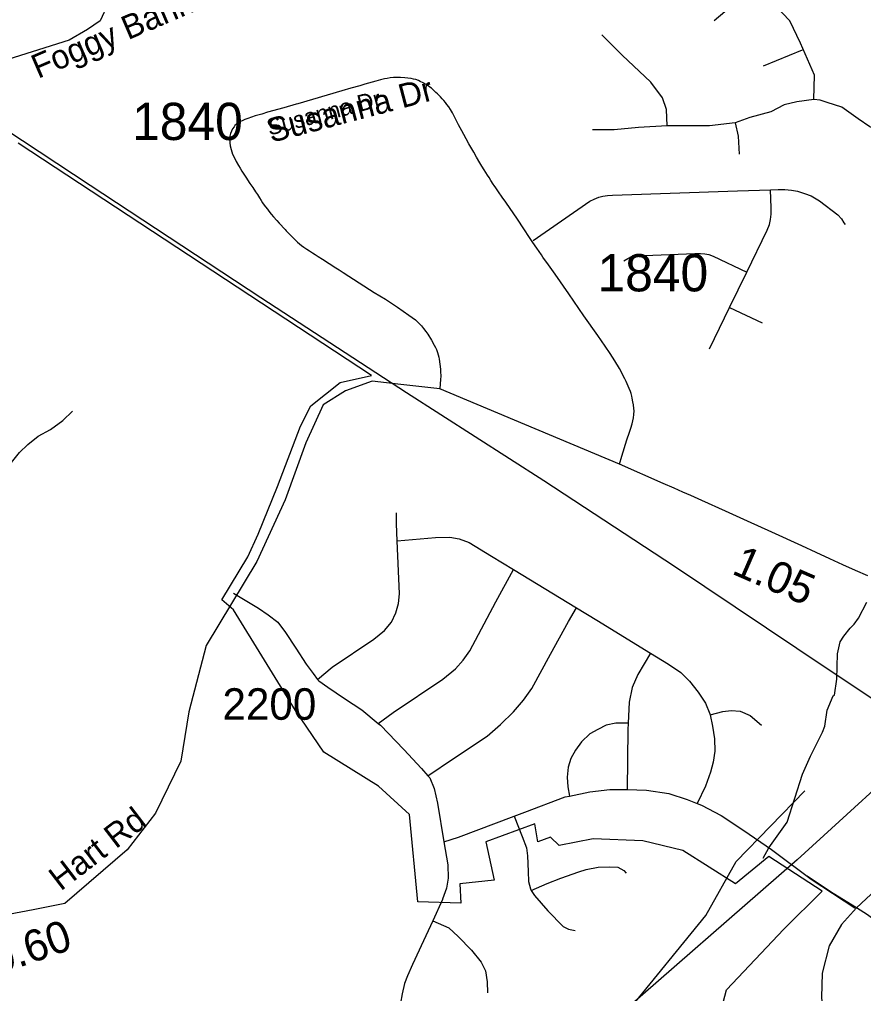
# Model space of a CAD drawing. Extents: x 1383679 to 1536984, y 460658 to 651027.
# Drawn here: x 1410692 to 1414038, y 579091 to 582955 of the extents above; entities that cross this region are included whole.
import ezdxf

# ---------------------------------------------------------------- set-up
doc = ezdxf.new("R2010")
doc.units = 0
for name, color, linetype in [('Default', 7, 'Continuous'), ('Exist Boundary Political City Limit New', 7, 'Continuous'), ('Exist Hydrographic Creek Single Shore', 7, 'Continuous'), ('Exist Hydrographic Misc Water Feature', 7, 'Continuous'), ('Exist Road Non-System Secondary Historical Number Label', 7, 'Continuous'), ('Exist Road Non-System Type 51', 7, 'Continuous'), ('Exist Road Non-System Type 51 Label', 7, 'Continuous'), ('Exist Road Secondary Mileage Hundredths English Label', 7, 'Continuous'), ('Exist Road Secondary Type 51 Attributed', 7, 'Continuous'), ('Exist Road Secondary Type 51 Label', 7, 'Continuous'), ('Exist Road Secondary Type 51 Number Label', 7, 'Continuous'), ('Exist Utilities Electrical Transmission Line', 7, 'Continuous'), ('Map Preparation Boundary City Limit Buffer Line', 7, 'Continuous')]:
    doc.layers.add(name, color=color, linetype=linetype)

msp = doc.modelspace()

# ---------------------------------------------------------------- linework, layer by layer
at = {"layer": 'Exist Boundary Political City Limit New'}
msp.add_lwpolyline([(1413429.2, 578856.1), (1413495.5, 579105.6), (1413722.9, 579346.3), (1413874.4, 579496.3), (1413662.9, 579634.4), (1413530.8, 579525.7), (1413322.2, 579657.9), (1413163.6, 579696.1), (1412966.9, 579705), (1412831.9, 579678.5), (1412796.6, 579710.9), (1412746.8, 579693.2), (1412735, 579763.8), (1412541.1, 579693.2), (1412573.5, 579540.4), (1412438.4, 579525.7), (1412441.2, 579449.3), (1412271, 579455.2), (1412238.6, 579801.7), (1412115.4, 579913.4), (1411898, 580048.6), (1411786.5, 580213.1), (1411539.9, 580613.2), (1411493.8, 580652.7), (1411596.6, 580822.5), (1411638.2, 580913.5), (1411714.8, 581101.7), (1411805.8, 581341.6), (1411847.4, 581422.2), (1411963.5, 581514.7), (1412087.5, 581542.8), (1410686, 582464.2)], dxfattribs=at)
at = {"layer": 'Exist Hydrographic Creek Single Shore'}
msp.add_lwpolyline([(1413104.6, 579022.4), (1413412.6, 579400.2), (1413533.6, 579614.4), (1413805.6, 579894.5)], dxfattribs=at)
at = {"layer": 'Exist Hydrographic Misc Water Feature'}
for points in [[(1410655.4, 581190.5), (1410692.5, 581237.6), (1410725.2, 581268.8), (1410766, 581301.8), (1410814.6, 581328.7), (1410863.4, 581363.5), (1410902.3, 581400.6)], [(1413639.8, 579627.7), (1413662.8, 579668.5), (1413735.8, 579770.7), (1413796.1, 579961.2), (1413827.8, 580032.4), (1413875.8, 580127.3), (1413884.5, 580151), (1413893.9, 580214.8), (1413917.7, 580271.3), (1413923.2, 580274.1), (1413932.6, 580337.8), (1413934.9, 580437.8), (1413946, 580485.4), (1413960.5, 580509.1), (1413985.2, 580540.5), (1414001.6, 580556.1), (1414018.1, 580579.7), (1414051.6, 580642.9)]]:
    msp.add_lwpolyline(points, dxfattribs=at)
at = {"layer": 'Exist Road Non-System Type 51'}
for p, q in [((1413641.6, 582770.8), (1413796.4, 582833.8)), ((1413539.2, 582274.7), (1413668.9, 582279.2)), ((1413507.1, 581811.9), (1413575, 581951.9)), ((1413427.6, 581647.8), (1413507.1, 581811.9)), ((1413507.1, 581811.9), (1413636.9, 581751.3)), ((1412650.4, 580773.4), (1412900.5, 580620.8)), ((1412369, 579463.4), (1412330.5, 579379.3))]:
    msp.add_line(p, q, dxfattribs=at)
for points in [[(1413841.4, 582637.4), (1413844.5, 582733.3), (1413788.8, 582860.1), (1413745.5, 582949.8), (1413689.9, 583008.6), (1413662.1, 583024.1), (1413591, 583039.5), (1413513.7, 583005.5), (1413445.7, 582949.8)], [(1411042.6, 583015), (1411011.7, 582949.5), (1410961.7, 582914.8), (1410888.5, 582872.4), (1410422.5, 582725.9), (1410183.7, 582637.3), (1410018.1, 582579.4), (1409933.4, 582552.5)], [(1413260.2, 582532.2), (1413257.1, 582597.2), (1413241.7, 582643.6), (1413195.3, 582705.4), (1413080.9, 582813.7), (1413000.6, 582894.1)], [(1413070.9, 581191.2), (1413079.6, 581222.8), (1413100, 581287.8), (1413110.4, 581317.6), (1413115.5, 581333.6), (1413120.5, 581350.4), (1413123.8, 581363.2), (1413125.8, 581374.9), (1413127.4, 581388.1), (1413128.3, 581402.7), (1413127.8, 581411.9), (1413126.2, 581425.9), (1413124.3, 581438.2), (1413121.5, 581452.9), (1413119.5, 581460.5), (1413116.6, 581470.6), (1413113.8, 581478.3), (1413109.1, 581490.4), (1413104.8, 581500.6), (1413100.9, 581509.6), (1413096.6, 581519), (1413091.6, 581529.2), (1413070.3, 581570.1), (1413052.4, 581601.2), (1413034.4, 581629.2), (1413013.5, 581659.4), (1412984.6, 581700.9), (1412929.3, 581778.8), (1412869.6, 581866.2), (1412816, 581944.1), (1412789.8, 581980.9), (1412767.4, 582011.7), (1412761.1, 582020.7), (1412751.9, 582033.7), (1412742.7, 582047.2), (1412727.2, 582069.9), (1412713.9, 582089.4), (1412692, 582123.7), (1412666, 582162.7), (1412619.9, 582229.6), (1412605.6, 582250.1), (1412590.9, 582271), (1412580.1, 582286.4), (1412573.7, 582295.5), (1412569.5, 582301.9), (1412560.7, 582315.8), (1412553.4, 582327.3), (1412546.8, 582337.7), (1412540.7, 582347.3), (1412533.8, 582358.8), (1412524.9, 582373.4), (1412517.6, 582386.1), (1412504.2, 582408.4), (1412492.7, 582427.9), (1412485, 582441.8), (1412473.8, 582461.1), (1412462.3, 582481), (1412453.5, 582497.8), (1412446, 582512.3), (1412432.9, 582536.1), (1412421.8, 582558.4), (1412414, 582573.6), (1412408.5, 582583.8), (1412400.3, 582597.5), (1412393.5, 582607.9), (1412386.8, 582617.8), (1412381.4, 582624.8), (1412374.5, 582633.2), (1412368.3, 582640.2), (1412361.3, 582647.5), (1412354.8, 582654.8), (1412349.4, 582660.2), (1412343.2, 582665.6), (1412334.3, 582673.4), (1412325.1, 582681.5), (1412319.3, 582685.7), (1412311.9, 582691.1), (1412304.2, 582696.5), (1412291.9, 582703.8), (1412280.9, 582709), (1412274.3, 582712.3), (1412263.9, 582716.2), (1412253.9, 582718.5), (1412245.2, 582720.4), (1412232.2, 582722.1), (1412219.3, 582723.3), (1412203, 582724), (1412186.8, 582724.2), (1412174.9, 582723.8), (1412162, 582722.7), (1412149.7, 582720.8), (1412138.9, 582718.9), (1412123, 582715.4), (1412104.3, 582710.4), (1412089.7, 582706.1), (1412075.4, 582701.9), (1412061.1, 582697.7), (1412041.7, 582691.8), (1412005.4, 582681.8), (1411969.5, 582671.8)], [(1413070.9, 581191.2), (1413079.6, 581222.8), (1413100, 581287.8), (1413110.4, 581317.6), (1413115.5, 581333.6), (1413120.5, 581350.4), (1413123.8, 581363.2), (1413125.8, 581374.9), (1413127.4, 581388.1), (1413128.3, 581402.7), (1413127.8, 581411.9), (1413126.2, 581425.9), (1413124.3, 581438.2), (1413121.5, 581452.9), (1413119.5, 581460.5), (1413116.6, 581470.6), (1413113.8, 581478.3), (1413109.1, 581490.4), (1413104.8, 581500.6), (1413100.9, 581509.6), (1413096.6, 581519), (1413091.6, 581529.2), (1413070.3, 581570.1), (1413052.4, 581601.2), (1413034.4, 581629.2), (1413013.5, 581659.4), (1412984.6, 581700.9), (1412929.3, 581778.8), (1412869.6, 581866.2), (1412816, 581944.1), (1412789.8, 581980.9), (1412767.4, 582011.7), (1412761.1, 582020.7), (1412751.9, 582033.7), (1412742.7, 582047.2), (1412727.2, 582069.9), (1412713.9, 582089.4), (1412692, 582123.7), (1412666, 582162.7), (1412619.9, 582229.6), (1412605.6, 582250.1), (1412590.9, 582271), (1412580.1, 582286.4), (1412573.7, 582295.5), (1412569.5, 582301.9), (1412560.7, 582315.8), (1412553.4, 582327.3), (1412546.8, 582337.7), (1412540.7, 582347.3), (1412533.8, 582358.8), (1412524.9, 582373.4), (1412517.6, 582386.1), (1412504.2, 582408.4), (1412492.7, 582427.9), (1412485, 582441.8), (1412473.8, 582461.1), (1412462.3, 582481), (1412453.5, 582497.8), (1412446, 582512.3), (1412432.9, 582536.1), (1412421.8, 582558.4), (1412414, 582573.6), (1412408.5, 582583.8), (1412400.3, 582597.5), (1412393.5, 582607.9), (1412386.8, 582617.8), (1412381.4, 582624.8), (1412374.5, 582633.2), (1412368.3, 582640.2), (1412361.3, 582647.5), (1412354.8, 582654.8), (1412349.4, 582660.2), (1412343.2, 582665.6), (1412334.3, 582673.4), (1412325.1, 582681.5), (1412319.3, 582685.7), (1412311.9, 582691.1), (1412304.2, 582696.5), (1412291.9, 582703.8), (1412280.9, 582709), (1412274.3, 582712.3), (1412263.9, 582716.2), (1412253.9, 582718.5), (1412245.2, 582720.4), (1412232.2, 582722.1), (1412219.3, 582723.3), (1412203, 582724), (1412186.8, 582724.2), (1412174.9, 582723.8), (1412162, 582722.7), (1412149.7, 582720.8), (1412138.9, 582718.9), (1412123, 582715.4), (1412104.3, 582710.4), (1412089.7, 582706.1), (1412075.4, 582701.9), (1412061.1, 582697.7), (1412041.7, 582691.8), (1412005.4, 582681.8), (1411969.5, 582671.8)], [(1411969.5, 582671.8), (1411795.6, 582620), (1411789.5, 582618.2), (1411739.3, 582604.3), (1411674.6, 582586.4), (1411652.6, 582579.5), (1411626.8, 582571.8), (1411596.7, 582561.8), (1411585.5, 582557.5), (1411577.4, 582554.5), (1411565.8, 582548.7), (1411559.3, 582544.3), (1411552.4, 582539.1), (1411546.2, 582533.4), (1411542.4, 582529.1), (1411536.2, 582520.2), (1411532, 582511.5), (1411529, 582502), (1411526.5, 582491.3), (1411525.2, 582477.4), (1411525.2, 582465.4), (1411526.9, 582453), (1411530.6, 582438.9), (1411536.9, 582420.5), (1411542.4, 582407.8), (1411550.7, 582391.8), (1411560.2, 582375.3), (1411566.9, 582364.7), (1411573.8, 582353.5), (1411589.3, 582329.5), (1411605.5, 582304.4), (1411616.4, 582287.8), (1411627.6, 582270.8), (1411634.9, 582259.7), (1411643, 582247), (1411649.8, 582237.1), (1411655.9, 582227.7), (1411662.5, 582218.4), (1411667.6, 582211.4), (1411674.7, 582201.9), (1411681, 582194.1), (1411689.9, 582182.8), (1411699.4, 582171.4), (1411711.9, 582157.3), (1411722, 582146.4), (1411745, 582121.2), (1411749.4, 582116.6), (1411756, 582109.8), (1411763, 582102.8), (1411770.7, 582094.7), (1411778, 582087), (1411785, 582080.1), (1411794.2, 582071.6), (1411802.3, 582065), (1411810.5, 582058.5), (1411819.3, 582051.9), (1411830.5, 582043.8), (1411841.3, 582036.9), (1411853.3, 582029.1), (1411864.1, 582022.2), (1411876.1, 582014.5), (1411893.4, 582003.3), (1411920, 581987.1), (1411946.7, 581970.1), (1411959.8, 581961.7), (1411975.5, 581951.1), (1412038.7, 581910.2), (1412097.9, 581872.2), (1412142.4, 581844.7), (1412190.3, 581813.9), (1412213.7, 581798.1), (1412235.3, 581782.3), (1412248.8, 581772.7), (1412261.8, 581762.7), (1412274.1, 581751.7), (1412285.4, 581739.2), (1412294.1, 581728.9), (1412303.6, 581717), (1412311.5, 581706), (1412325.8, 581683.1), (1412336.5, 581663.1), (1412341.1, 581653.5), (1412344.9, 581645), (1412349.5, 581633), (1412352.3, 581624.1), (1412354.6, 581615.3), (1412356.4, 581606.9), (1412359, 581587.9), (1412360.8, 581567.5), (1412361.6, 581552.6), (1412362, 581545.4), (1412362, 581538), (1412361, 581527.6), (1412358.4, 581490.1)], [(1411969.5, 582671.8), (1411795.6, 582620), (1411789.5, 582618.2), (1411739.3, 582604.3), (1411674.6, 582586.4), (1411652.6, 582579.5), (1411626.8, 582571.8), (1411596.7, 582561.8), (1411585.5, 582557.5), (1411577.4, 582554.5), (1411565.8, 582548.7), (1411559.3, 582544.3), (1411552.4, 582539.1), (1411546.2, 582533.4), (1411542.4, 582529.1), (1411536.2, 582520.2), (1411532, 582511.5), (1411529, 582502), (1411526.5, 582491.3), (1411525.2, 582477.4), (1411525.2, 582465.4), (1411526.9, 582453), (1411530.6, 582438.9), (1411536.9, 582420.5), (1411542.4, 582407.8), (1411550.7, 582391.8), (1411560.2, 582375.3), (1411566.9, 582364.7), (1411573.8, 582353.5), (1411589.3, 582329.5), (1411605.5, 582304.4), (1411616.4, 582287.8), (1411627.6, 582270.8), (1411634.9, 582259.7), (1411643, 582247), (1411649.8, 582237.1), (1411655.9, 582227.7), (1411662.5, 582218.4), (1411667.6, 582211.4), (1411674.7, 582201.9), (1411681, 582194.1), (1411689.9, 582182.8), (1411699.4, 582171.4), (1411711.9, 582157.3), (1411722, 582146.4), (1411745, 582121.2), (1411749.4, 582116.6), (1411756, 582109.8), (1411763, 582102.8), (1411770.7, 582094.7), (1411778, 582087), (1411785, 582080.1), (1411794.2, 582071.6), (1411802.3, 582065), (1411810.5, 582058.5), (1411819.3, 582051.9), (1411830.5, 582043.8), (1411841.3, 582036.9), (1411853.3, 582029.1), (1411864.1, 582022.2), (1411876.1, 582014.5), (1411893.4, 582003.3), (1411920, 581987.1), (1411946.7, 581970.1), (1411959.8, 581961.7), (1411975.5, 581951.1), (1412038.7, 581910.2), (1412097.9, 581872.2), (1412142.4, 581844.7), (1412190.3, 581813.9), (1412213.7, 581798.1), (1412235.3, 581782.3), (1412248.8, 581772.7), (1412261.8, 581762.7), (1412274.1, 581751.7), (1412285.4, 581739.2), (1412294.1, 581728.9), (1412303.6, 581717), (1412311.5, 581706), (1412325.8, 581683.1), (1412336.5, 581663.1), (1412341.1, 581653.5), (1412344.9, 581645), (1412349.5, 581633), (1412352.3, 581624.1), (1412354.6, 581615.3), (1412356.4, 581606.9), (1412359, 581587.9), (1412360.8, 581567.5), (1412361.6, 581552.6), (1412362, 581545.4), (1412362, 581538), (1412361, 581527.6), (1412358.4, 581490.1)], [(1413841.4, 582637.4), (1413773.4, 582628.1), (1413723.9, 582615.7), (1413671.4, 582587.9), (1413587.9, 582566.2), (1413529.2, 582544.6)], [(1414363.8, 582529.1), (1414289.6, 582507.4), (1414230.9, 582498.2), (1414162.9, 582498.2), (1414113.4, 582507.4), (1414063.9, 582529.1), (1414017.6, 582560), (1413952.7, 582606.4), (1413893.9, 582625), (1413866.1, 582634.3), (1413841.4, 582637.4)], [(1413260.2, 582532.2), (1413145.9, 582526), (1413050, 582516.7), (1412963.5, 582516.7)], [(1413529.2, 582544.6), (1413427.2, 582532.2), (1413260.2, 582532.2)], [(1413529.2, 582544.6), (1413541.5, 582492), (1413544.6, 582420.8)], [(1412727.9, 582078.1), (1412953.8, 582234.2), (1412970.4, 582241.9), (1412988.2, 582249.6), (1413004.9, 582253.4), (1413022.8, 582256), (1413043.2, 582257.2), (1413539.2, 582274.7)], [(1413575, 581951.9), (1413655.6, 582118.5), (1413665, 582141.8), (1413669.6, 582161.3), (1413672, 582182.3), (1413672, 582207.2), (1413668.9, 582279.2)], [(1413668.9, 582279.2), (1413700.4, 582280.2), (1413725.9, 582280.2), (1413752.8, 582277.8), (1413777.1, 582273.8), (1413803.9, 582264.9), (1413830.8, 582254.7), (1413864, 582235.5), (1413936.9, 582179.2), (1413950.9, 582163.9), (1413959.9, 582148.6), (1413965, 582140.9)], [(1413087.8, 581997.9), (1413103.4, 582006.5), (1413118.9, 582014.2), (1413137.5, 582017.4), (1413369.4, 582026.8), (1413391.9, 582026.8), (1413409, 582025.2), (1413424.6, 582022.1), (1413441.6, 582015.8), (1413575, 581951.9)], [(1412189.9, 580886.3), (1412187.2, 580953.7), (1412187.2, 580997.4)], [(1412189.9, 580886.3), (1412341.9, 580900.3), (1412397.9, 580901.7), (1412434.9, 580894.8), (1412474.5, 580879.8), (1412563.4, 580826.4), (1412650.4, 580773.4)], [(1411873.6, 580337.1), (1411931.5, 580386), (1412097, 580496.8), (1412139.4, 580531), (1412166.8, 580563.8), (1412184.5, 580600.8), (1412194.1, 580637.7), (1412198.1, 580676), (1412189.9, 580886.3)], [(1412114.2, 580162.2), (1412173.6, 580205.5), (1412370.6, 580338.2), (1412421.1, 580379.2), (1412451.2, 580413.3), (1412477.2, 580450.3), (1412581.1, 580644.5), (1412650.4, 580773.4)], [(1411540.9, 580679.5), (1411640.1, 580618.9), (1411677.9, 580593.2), (1411715.5, 580564.1), (1411746.4, 580523), (1411787.4, 580461.3), (1411828.5, 580398), (1411855.9, 580360.3), (1411873.6, 580337.1)], [(1412311, 579954.2), (1412412.9, 580023.5), (1412545.6, 580112.4), (1412599, 580157.6), (1412650.9, 580208.2), (1412690.6, 580254.7), (1412723.4, 580301.2), (1412797.4, 580436.6), (1412868.4, 580566.6), (1412900.5, 580620.8)], [(1412900.5, 580620.8), (1412980.6, 580572), (1413193.5, 580441)], [(1413193.5, 580441), (1413143.4, 580355.9), (1413121.5, 580305.3), (1413109.1, 580246.5), (1413105, 580163.5)], [(1413193.5, 580441), (1413265.1, 580396.9), (1413314.4, 580364.2), (1413348.5, 580329.9), (1413382.8, 580286.2), (1413411.5, 580242.4), (1413429.2, 580200), (1413430.1, 580196.1)], [(1411873.6, 580337.1), (1411878.1, 580331.2), (1411914.1, 580305.5), (1411980.9, 580261), (1412049.4, 580216.5), (1412114.2, 580162.2)], [(1413430.1, 580196.1), (1413479.9, 580209.6), (1413514.1, 580213.7), (1413549.6, 580210.9), (1413589.2, 580193.2), (1413634.4, 580154.8)], [(1412114.2, 580162.2), (1412123, 580154.8), (1412215.5, 580058.9), (1412285.8, 579983.6), (1412311, 579954.2)], [(1413105, 580163.5), (1413055.9, 580163.1), (1413017.5, 580154.8), (1412984.6, 580138.4), (1412953.2, 580120.7), (1412920.4, 580089.2), (1412895.8, 580056.3), (1412878, 580023.5), (1412867.1, 579989.3), (1412863, 579949.7), (1412865.6, 579911.4), (1412872.4, 579874)], [(1413105, 580163.5), (1413103.6, 580137.1), (1413100.9, 579899.7)], [(1413430.1, 580196.1), (1413440.1, 580152.1), (1413447, 580101.5), (1413448.4, 580052.2), (1413441.6, 580008.5), (1413432, 579968.8), (1413411.5, 579914.1), (1413378.1, 579844.8)], [(1412311, 579954.2), (1412318.2, 579945.9), (1412335.4, 579904.8), (1412349.1, 579846.6), (1412374.8, 579692.5)], [(1412872.4, 579874), (1412953.6, 579891.1), (1413032.4, 579899.7), (1413100.9, 579899.7)], [(1413100.9, 579899.7), (1413177.9, 579898), (1413266.9, 579884.2), (1413338.9, 579860.3), (1413378.1, 579844.8)], [(1412653, 579794.8), (1412695, 579810.7), (1412855.9, 579870.6), (1412872.4, 579874)], [(1413378.1, 579844.8), (1413395.4, 579838), (1413474.1, 579796.9), (1413563.1, 579737), (1413672.8, 579661.7), (1413830.2, 579545.2), (1414004.2, 579430.5)], [(1412374.8, 579692.5), (1412433, 579711.3), (1412653, 579794.8)], [(1412653, 579794.8), (1412684.6, 579713.2), (1412701.6, 579669.4), (1412706, 579637.4), (1412708.1, 579575.4), (1412710.2, 579535.9), (1412717.6, 579506.1), (1412721.2, 579500.1)], [(1412374.8, 579692.5), (1412390.1, 579601.8), (1412391.9, 579548.7), (1412385, 579509.2), (1412369.6, 579464.8), (1412369, 579463.4)], [(1414629.5, 579337.7), (1414637.2, 579387.2), (1414611.6, 579464.1), (1414565.5, 579530.7), (1414475.9, 579594.8), (1414388.9, 579651.1), (1414350.5, 579666.5), (1414312.1, 579669.1), (1414260.9, 579656.3), (1414184.1, 579592.2), (1414010, 579430.8)], [(1412721.2, 579500.1), (1412783.9, 579527.4), (1412838.4, 579548.8), (1412908.9, 579573.3), (1412938.8, 579582.9), (1412986.8, 579591.5), (1413030.5, 579593.6), (1413064.6, 579591.5), (1413088.1, 579578.7), (1413097.8, 579568)], [(1414010, 579430.8), (1413917.8, 579487.1), (1413815.4, 579556.3)], [(1412721.2, 579500.1), (1412733.8, 579479.3), (1412786, 579418.5), (1412846.9, 579356.6), (1412868.2, 579345.9), (1412894.9, 579340.6)], [(1414010, 579430.8), (1413951.1, 579364.1), (1413902.4, 579279.6), (1413874.3, 579172), (1413871.7, 579074.6), (1413879.4, 578987.5), (1413902.4, 578913.1), (1413937.5, 578822.7)], [(1414130.3, 579346.2), (1414053.5, 579402.6), (1414010, 579430.8)], [(1412330.5, 579379.3), (1412294.2, 579300.3), (1412249.8, 579206.2), (1412230.9, 579161.7), (1412218.9, 579130.8), (1412208.6, 579089.8), (1412201.9, 579052.1), (1412172.6, 578832.8)], [(1412330.5, 579379.3), (1412393.6, 579351.8), (1412431.2, 579317.5), (1412484.4, 579262.7), (1412522, 579214.8), (1412539.1, 579180.5), (1412546, 579137.7), (1412547.6, 579093.2)]]:
    msp.add_lwpolyline(points, dxfattribs=at)
at = {"layer": 'Exist Road Secondary Type 51 Attributed'}
for points in [[(1412695.5, 581348.7), (1412358.4, 581490.1), (1412203.4, 581507.1), (1412090.4, 581519.7), (1411983.8, 581482), (1411896, 581425.5), (1411827, 581274.9), (1411745.4, 581048.9), (1411632.5, 580804), (1411431.8, 580471.3), (1411362.8, 580207.7), (1411331.5, 580013), (1411231.1, 579805.9), (1411118.2, 579661.5), (1410871.1, 579447.6), (1410745.7, 579422.5), (1410647.7, 579404.1), (1410459.2, 579335.5), (1410409.4, 579335.1), (1410334.1, 579347.6), (1410152.2, 579435.5), (1409869.9, 579567.3), (1409694.3, 579630.1), (1409404.2, 579897.8)], [(1414055.3, 580747.1), (1414006.2, 580769.5), (1413956.6, 580791.8), (1413904.4, 580815.6), (1413850.8, 580839.7), (1413793.5, 580866.4), (1413675.2, 580921.6), (1413578.8, 580964.4), (1413490.4, 581004.9), (1413397.4, 581046.7), (1413353.8, 581066), (1413321.6, 581079.5), (1413286.9, 581094.9), (1413244, 581114.2), (1413070.9, 581191.2), (1412695.5, 581348.7)]]:
    msp.add_lwpolyline(points, dxfattribs=at)
at = {"layer": 'Exist Utilities Electrical Transmission Line'}
for points in [[(1414305.5, 580105), (1413894.2, 580378.4), (1413288.9, 580785.2), (1412770.5, 581124.6), (1412226.5, 581474.3), (1411648.6, 581850.5), (1410972, 582296.7), (1410637.7, 582516.8), (1410465.7, 582631.7)], [(1414305.5, 580105), (1413775.3, 579621.8), (1413018, 578960.6), (1412426.7, 578420.6), (1411699.6, 577778.7), (1411185.8, 577313.4), (1410951.4, 577100.5)]]:
    msp.add_lwpolyline(points, dxfattribs=at)
at = {"layer": 'Map Preparation Boundary City Limit Buffer Line'}
msp.add_lwpolyline([(1413429.2, 578856.1), (1413495.5, 579105.6), (1413722.9, 579346.3), (1413874.4, 579496.3), (1413662.9, 579634.4), (1413530.8, 579525.7), (1413322.2, 579657.9), (1413163.6, 579696.1), (1412966.9, 579705), (1412831.9, 579678.5), (1412796.6, 579710.9), (1412746.8, 579693.2), (1412735, 579763.8), (1412541.1, 579693.2), (1412573.5, 579540.4), (1412438.4, 579525.7), (1412441.2, 579449.3), (1412271, 579455.2), (1412238.6, 579801.7), (1412115.4, 579913.4), (1411898, 580048.6), (1411786.5, 580213.1), (1411539.9, 580613.2), (1411493.8, 580652.7), (1411596.6, 580822.5), (1411638.2, 580913.5), (1411714.8, 581101.7), (1411805.8, 581341.6), (1411847.4, 581422.2), (1411963.5, 581514.7), (1412087.5, 581542.8), (1410686, 582464.2)], dxfattribs=at)

# ---------------------------------------------------------------- texts
at = {"layer": 'Default'}
msp.add_text('Susanna Dr', height=65.62, rotation=14.7495, dxfattribs=at).set_placement((1411682.5, 582493.6))
at = {"layer": 'Exist Road Non-System Secondary Historical Number Label'}
for p in [(1411138.2, 582476.5), (1412983.3, 581876.1)]:
    msp.add_text('1840', height=147.64, dxfattribs=at).set_placement(p)
at = {"layer": 'Exist Road Non-System Type 51 Label'}
for s, rotation, p in [('Foggy Bank Ln', 23.2642, (1410765.4, 582718.7)), ('Susanna Dr', 14.7495, (1411690, 582465.2))]:
    msp.add_text(s, height=95, rotation=rotation, dxfattribs=at).set_placement(p)
at = {"layer": 'Exist Road Secondary Mileage Hundredths English Label'}
for s, rotation, p in [('1.05', 336.4685, (1413511.3, 580757.8)), ('0.60', 19.1078, (1410601.1, 579162.8))]:
    msp.add_text(s, height=125, rotation=rotation, dxfattribs=at).set_placement(p)
at = {"layer": 'Exist Road Secondary Type 51 Label'}
msp.add_text('Hart Rd', height=95, rotation=37.4371, dxfattribs=at).set_placement((1410855.3, 579495.2))
at = {"layer": 'Exist Road Secondary Type 51 Number Label'}
msp.add_text('2200', height=125, dxfattribs=at).set_placement((1411496.8, 580176.8))

doc.saveas('drawing.dxf')
